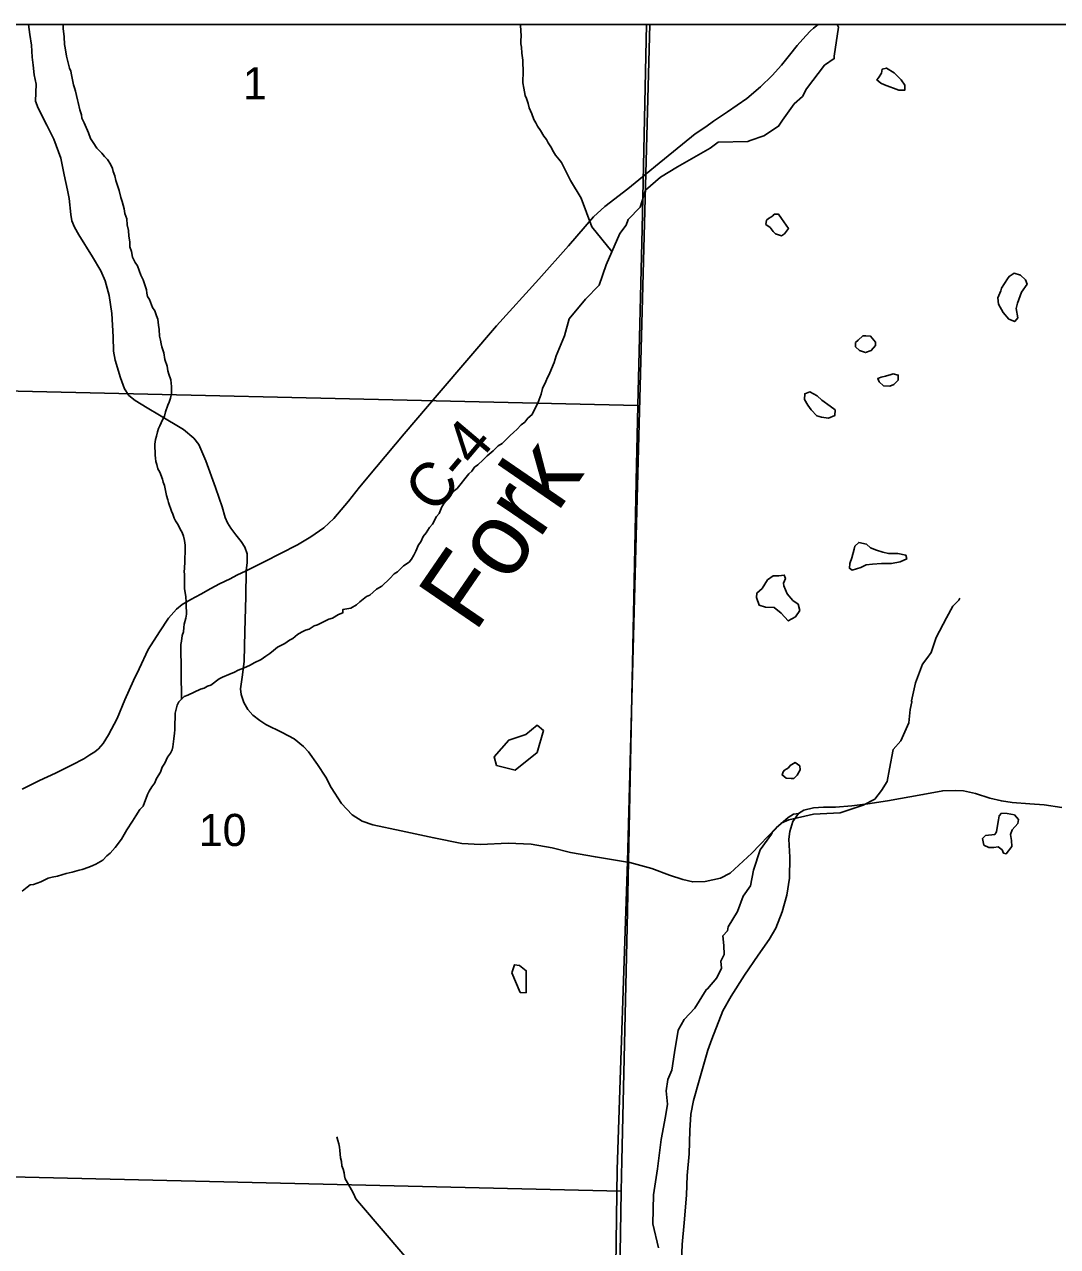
# Model space of a CAD drawing. Extents: x 0 to 34, y 0 to 22.
# Drawn here: x 6.316 to 7.661, y 19.309 to 20.9 of the extents above; entities that cross this region are included whole.
import ezdxf

# ---------------------------------------------------------------- set-up
doc = ezdxf.new("R2010")
doc.units = 0
for name, color, linetype in [('GM_X_Corporation', 7, 'Continuous'), ('GM_X_County_Road', 7, 'Continuous'), ('GM_X_County_Road_Text', 7, 'Continuous'), ('GM_X_Minor_Lake', 7, 'Continuous'), ('GM_X_Minor_River', 7, 'Continuous'), ('GM_X_Minor_River_Text', 7, 'Continuous'), ('GM_X_Section_Text', 7, 'Continuous'), ('GM_X_Township_Road', 7, 'Continuous')]:
    doc.layers.add(name, color=color, linetype=linetype)

msp = doc.modelspace()

# ---------------------------------------------------------------- linework, layer by layer
at = {"layer": 'GM_X_Corporation'}
for points in [[(4.9914, 16.3477), (5.6931, 16.3352), (5.9938, 16.3204), (6.9309, 16.303), (7.0302, 16.2995), (7.0491, 16.2993), (8.0233, 16.275), (8.785, 16.2515), (8.9, 16.2485), (8.9, 20.9), (2.1, 20.9)], [(4.9914, 16.3477), (5.6931, 16.3352), (5.9938, 16.3204), (6.9309, 16.303), (7.0302, 16.2995), (7.0306, 16.367), (7.0337, 16.3927), (7.0334, 16.423), (7.0339, 16.4517), (7.0342, 16.5147), (7.0361, 16.5712), (7.0442, 17.0463), (7.0729, 18.3402), (7.0876, 19.4092), (7.1008, 19.81), (7.1249, 20.7061), (7.1302, 20.9), (2.2795, 20.9)]]:
    msp.add_lwpolyline(points, dxfattribs=at)
for points in [[(7.1255, 20.9), (6.1094, 20.9), (6.1008, 20.4274), (7.1142, 20.404), (7.1198, 20.6337)], [(8.9, 16.2485), (8.9, 20.9), (7.1302, 20.9), (7.1249, 20.7061), (7.1008, 19.81), (7.0876, 19.4092), (7.0729, 18.3402), (7.0442, 17.0463), (7.0361, 16.5712), (7.0342, 16.5147), (7.0339, 16.4517), (7.0334, 16.423), (7.0337, 16.3927), (7.0306, 16.367), (7.0302, 16.2995), (7.0491, 16.2993), (8.0233, 16.275), (8.785, 16.2515)], [(6.1008, 20.4274), (7.1142, 20.404), (7.1126, 20.3262), (7.1064, 20.0249), (7.1003, 19.7246), (7.0936, 19.421), (7.0925, 19.3811), (6.0762, 19.405)], [(6.0762, 19.405), (7.0925, 19.3811), (7.0882, 19.1112), (7.0832, 18.8066), (7.0725, 18.3472), (6.0547, 18.3798)]]:
    msp.add_lwpolyline(points, close=True, dxfattribs=at)
at = {"layer": 'GM_X_County_Road'}
for points in [[(7.3492, 20.9), (7.349, 20.8998), (7.343, 20.8953), (7.3391, 20.8917), (7.3329, 20.8852), (7.3218, 20.8724), (7.3117, 20.8602), (7.3014, 20.847), (7.2891, 20.8335), (7.2742, 20.8186), (7.2564, 20.8035), (7.2311, 20.7863), (7.2127, 20.7739), (7.2028, 20.7667), (7.1891, 20.7576), (7.1726, 20.7443), (7.1422, 20.7195)], [(7.1422, 20.7195), (7.1251, 20.7055), (7.1012, 20.6859), (7.0714, 20.6629), (7.0567, 20.6496), (7.024, 20.6119), (6.9853, 20.5684), (6.9305, 20.5076), (6.8556, 20.4204), (6.8101, 20.3668), (6.7741, 20.324), (6.7522, 20.2976), (6.7376, 20.2795), (6.7188, 20.2569), (6.7056, 20.2444), (6.6888, 20.2327), (6.6714, 20.2223), (6.6494, 20.211), (6.6288, 20.2008), (6.6048, 20.1888)], [(6.6048, 20.1888), (6.5923, 20.1829), (6.5837, 20.1783), (6.5699, 20.1716), (6.5588, 20.1654), (6.5456, 20.1584), (6.5327, 20.1514), (6.5214, 20.145), (6.5139, 20.1385), (6.5035, 20.1269), (6.4917, 20.1092), (6.4772, 20.0861), (6.4652, 20.0612), (6.4581, 20.0458), (6.4468, 20.0206), (6.4366, 19.9964), (6.4255, 19.9751), (6.4187, 19.9637), (6.4124, 19.9569), (6.4078, 19.9529), (6.4013, 19.949), (6.3933, 19.9438), (6.3781, 19.9361), (6.3564, 19.9254), (6.3355, 19.9157), (6.3131, 19.9044)]]:
    msp.add_lwpolyline(points, dxfattribs=at)
at = {"layer": 'GM_X_Minor_Lake'}
for p, q in [((7.4315, 20.8364), (7.4277, 20.8307)), ((7.29, 20.6506), (7.2873, 20.6491)), ((7.5957, 20.569), (7.5877, 20.5565)), ((7.4072, 20.4944), (7.4011, 20.4891)), ((7.4441, 20.4443), (7.4365, 20.442)), ((7.3646, 20.4032), (7.354, 20.4108)), ((7.3959, 20.2169), (7.3928, 20.2056)), ((7.2831, 20.1767), (7.2762, 20.1657)), ((7.3104, 19.9321), (7.3081, 19.9309)), ((7.6044, 19.8709), (7.595, 19.8728))]:
    msp.add_line(p, q, dxfattribs=at)
for points in [[(7.4277, 20.8307), (7.4255, 20.8277), (7.4307, 20.8235), (7.4353, 20.8212), (7.4542, 20.8143), (7.4617, 20.8143), (7.4617, 20.8211), (7.4569, 20.828), (7.4478, 20.8371), (7.438, 20.8432), (7.4323, 20.8417), (7.4315, 20.8364)], [(7.2873, 20.6491), (7.2843, 20.6472), (7.2817, 20.645), (7.2809, 20.6396), (7.2865, 20.6355), (7.2907, 20.6305), (7.2937, 20.6275), (7.3013, 20.6248), (7.3054, 20.6274), (7.3104, 20.6342), (7.3013, 20.6475), (7.2976, 20.6529), (7.2919, 20.6529), (7.29, 20.6506)], [(7.5877, 20.5565), (7.5866, 20.5531), (7.5828, 20.544), (7.5839, 20.5356), (7.5899, 20.525), (7.5974, 20.5162), (7.605, 20.5132), (7.6088, 20.5181), (7.6066, 20.5302), (7.6085, 20.5371), (7.6138, 20.5515), (7.621, 20.5617), (7.6191, 20.5674), (7.6123, 20.5735), (7.604, 20.5761), (7.5976, 20.572), (7.5957, 20.569)], [(7.4011, 20.4891), (7.3977, 20.4857), (7.3977, 20.4801), (7.403, 20.4755), (7.4105, 20.4728), (7.4181, 20.4754), (7.4238, 20.4819), (7.4238, 20.4864), (7.4174, 20.494), (7.411, 20.4944), (7.4072, 20.4944)], [(7.4365, 20.442), (7.4309, 20.4409), (7.4267, 20.439), (7.4286, 20.4345), (7.4342, 20.4295), (7.4422, 20.4291), (7.4475, 20.4314), (7.4532, 20.437), (7.4532, 20.4435), (7.4468, 20.445), (7.4441, 20.4443)], [(7.354, 20.4108), (7.3476, 20.4165), (7.3382, 20.4215), (7.3317, 20.4192), (7.3313, 20.4116), (7.3355, 20.4044), (7.34, 20.3983), (7.3475, 20.3903), (7.3536, 20.3888), (7.3627, 20.3876), (7.3706, 20.3907), (7.371, 20.3982), (7.3646, 20.4032)], [(7.3928, 20.2056), (7.3901, 20.198), (7.3897, 20.1919), (7.3935, 20.1896), (7.4045, 20.193), (7.4117, 20.1964), (7.4196, 20.1975), (7.4317, 20.1982), (7.4446, 20.1982), (7.4559, 20.2004), (7.4643, 20.2042), (7.4631, 20.2091), (7.4529, 20.2111), (7.4408, 20.2111), (7.4333, 20.213), (7.425, 20.2157), (7.4174, 20.2184), (7.4118, 20.2233), (7.4019, 20.2256), (7.397, 20.2207), (7.3959, 20.2169)], [(7.2762, 20.1657), (7.2694, 20.1597), (7.269, 20.154), (7.2724, 20.1437), (7.2807, 20.1414), (7.2917, 20.141), (7.3007, 20.1334), (7.3101, 20.1235), (7.3196, 20.1288), (7.3253, 20.1368), (7.3231, 20.1451), (7.3159, 20.15), (7.3087, 20.1588), (7.3046, 20.169), (7.3038, 20.1725), (7.3065, 20.1785), (7.305, 20.1831), (7.2978, 20.1823), (7.2906, 20.182), (7.2831, 20.1767)], [(6.9834, 19.9878), (6.9687, 19.9756), (6.9463, 19.9683), (6.9274, 19.9463), (6.9305, 19.9353)], [(6.9305, 19.9353), (6.9548, 19.9293), (6.9835, 19.9521), (6.9918, 19.9806), (6.9834, 19.9878)], [(7.3081, 19.9309), (7.3051, 19.929), (7.3036, 19.9268), (7.3021, 19.923), (7.3073, 19.9188), (7.3141, 19.9184), (7.3175, 19.9184), (7.3217, 19.9225), (7.3255, 19.9294), (7.3252, 19.9347), (7.3191, 19.9389), (7.3127, 19.9351), (7.3104, 19.9321)], [(7.595, 19.8728), (7.5878, 19.8729), (7.5848, 19.8695), (7.5836, 19.8645), (7.5825, 19.8569), (7.5813, 19.849), (7.579, 19.8452), (7.5669, 19.8441), (7.5631, 19.8403), (7.5646, 19.8316), (7.571, 19.8282), (7.5778, 19.8285), (7.5835, 19.8293), (7.5884, 19.8255), (7.5903, 19.8209), (7.5937, 19.8201), (7.6013, 19.8296), (7.6006, 19.8376), (7.5994, 19.8455), (7.6014, 19.8516), (7.6089, 19.8595), (7.6097, 19.8648), (7.6044, 19.8709)], [(6.9613, 19.6398), (6.9689, 19.6394), (6.9692, 19.6679), (6.9604, 19.6747), (6.954, 19.6758), (6.9502, 19.6652)], [(6.9502, 19.6652), (6.9613, 19.6398)]]:
    msp.add_lwpolyline(points, dxfattribs=at)
at = {"layer": 'GM_X_Minor_River'}
for points in [[(6.4201, 20.7281), (6.4166, 20.7322), (6.4102, 20.7387), (6.4056, 20.7463), (6.4018, 20.7516), (6.3995, 20.7588), (6.3938, 20.772), (6.3907, 20.7781), (6.3904, 20.7823), (6.3881, 20.7887), (6.3861, 20.7982), (6.385, 20.802), (6.3823, 20.813), (6.3812, 20.8176), (6.38, 20.8213), (6.3773, 20.8342), (6.3762, 20.8392), (6.3746, 20.843), (6.3708, 20.8585), (6.3689, 20.8695), (6.3681, 20.8737), (6.3677, 20.8839), (6.3665, 20.8946), (6.3665, 20.9)], [(6.9616, 20.9), (6.9618, 20.8984), (6.9622, 20.8927), (6.9626, 20.8844), (6.9623, 20.8794), (6.9623, 20.8749), (6.9631, 20.8703), (6.9635, 20.8624), (6.9646, 20.8536), (6.9646, 20.8491), (6.965, 20.8411), (6.9651, 20.8358), (6.9647, 20.8278), (6.9647, 20.824), (6.9659, 20.8172), (6.9678, 20.8073), (6.9693, 20.8036), (6.9716, 20.7971), (6.9728, 20.7914), (6.9762, 20.7838), (6.9792, 20.7763), (6.9815, 20.7717), (6.9838, 20.7675), (6.9876, 20.7619), (6.9922, 20.7547), (6.9956, 20.7501), (6.9975, 20.7459), (7.001, 20.7406), (7.0044, 20.7342), (7.007, 20.73), (7.0116, 20.7247), (7.015, 20.7202)], [(7.0188, 20.4944), (7.025, 20.5167), (7.0462, 20.5425), (7.064, 20.5607), (7.0731, 20.5872), (7.091, 20.6277), (7.099, 20.6387), (7.102, 20.6462), (7.1176, 20.6621), (7.1245, 20.6841), (7.1438, 20.7011), (7.1658, 20.7147), (7.2086, 20.7388), (7.2188, 20.7468), (7.2574, 20.7478), (7.2604, 20.7489), (7.2782, 20.7549), (7.2975, 20.7674), (7.3028, 20.7753), (7.318, 20.7965), (7.3286, 20.806), (7.3339, 20.8162), (7.3574, 20.8468), (7.37, 20.8555), (7.37, 20.8585), (7.3757, 20.8964), (7.374, 20.9)], [(6.5203, 20.0212), (6.5197, 20.0927), (6.5204, 20.0972), (6.5215, 20.1045), (6.523, 20.109), (6.5234, 20.1147), (6.5241, 20.1193), (6.526, 20.1272), (6.5271, 20.1322), (6.5271, 20.136), (6.5263, 20.1409), (6.5263, 20.1473), (6.5259, 20.1553), (6.5244, 20.1652), (6.5243, 20.1838), (6.5239, 20.1876), (6.5243, 20.1917), (6.5247, 20.2008), (6.5246, 20.2069), (6.525, 20.2111), (6.525, 20.2221), (6.5242, 20.2282), (6.523, 20.2338), (6.5211, 20.2384), (6.5185, 20.2429), (6.5162, 20.2486), (6.5128, 20.2536), (6.5109, 20.2573), (6.5093, 20.2623), (6.5074, 20.2661), (6.5036, 20.2774), (6.5028, 20.2812), (6.5009, 20.2869), (6.4982, 20.2998), (6.4967, 20.304), (6.4955, 20.3078), (6.4921, 20.3169), (6.4898, 20.3214), (6.4883, 20.3271), (6.4871, 20.3309), (6.4864, 20.3355), (6.486, 20.3393), (6.4859, 20.3537), (6.4867, 20.3598), (6.4878, 20.3639), (6.4893, 20.3696), (6.4904, 20.3738), (6.4923, 20.3776), (6.4957, 20.3852), (6.4983, 20.3898), (6.4995, 20.3958), (6.5028, 20.4042), (6.5044, 20.408), (6.5062, 20.4133), (6.5074, 20.4197), (6.5073, 20.4285), (6.5065, 20.4372), (6.5039, 20.4448), (6.5027, 20.449), (6.5019, 20.455), (6.4989, 20.4637), (6.4973, 20.4725), (6.4947, 20.4804), (6.4939, 20.4842), (6.4931, 20.4888), (6.492, 20.4941), (6.4912, 20.5028), (6.4904, 20.5085), (6.4896, 20.5161), (6.4877, 20.5206), (6.4858, 20.5271), (6.4828, 20.5313), (6.4786, 20.5419), (6.4763, 20.5457), (6.4755, 20.5502), (6.4748, 20.5544), (6.4705, 20.5677), (6.4675, 20.5737), (6.4633, 20.5859), (6.4603, 20.59), (6.4568, 20.5972), (6.4553, 20.6044), (6.4534, 20.6105), (6.453, 20.617), (6.4518, 20.6242), (6.4514, 20.6318), (6.4499, 20.6393), (6.4491, 20.6469), (6.4468, 20.6538), (6.4457, 20.6598), (6.4434, 20.6693), (6.4414, 20.6746), (6.4391, 20.6837), (6.438, 20.6879), (6.4349, 20.697), (6.4338, 20.7031), (6.4315, 20.7084), (6.4307, 20.7125), (6.4281, 20.7182), (6.4243, 20.7243), (6.4201, 20.7281)], [(7.0807, 20.6042), (7.0544, 20.6365), (7.0405, 20.6737), (7.0269, 20.6969), (7.015, 20.7202)], [(7.0188, 20.4944), (7.0082, 20.4686), (7.0067, 20.464), (7.0055, 20.4598), (7.0022, 20.4515), (6.9988, 20.4443), (6.9969, 20.4405), (6.9946, 20.4352), (6.9901, 20.426), (6.9886, 20.4188), (6.986, 20.4116), (6.9841, 20.4067), (6.9815, 20.4021), (6.9769, 20.3922), (6.9713, 20.3873), (6.9671, 20.3823), (6.9626, 20.3789), (6.9569, 20.3728), (6.9528, 20.369), (6.9478, 20.3645), (6.9376, 20.3546), (6.9327, 20.3515), (6.9259, 20.3447), (6.9184, 20.3382), (6.9127, 20.3329), (6.9063, 20.3268), (6.9017, 20.3234), (6.8983, 20.3185), (6.8942, 20.315), (6.8893, 20.3082), (6.8844, 20.3025), (6.8791, 20.296), (6.8742, 20.2919), (6.8692, 20.2846), (6.8655, 20.2808), (6.8621, 20.2767), (6.8594, 20.2721), (6.8557, 20.2634), (6.8523, 20.2592), (6.847, 20.2493), (6.8432, 20.2451), (6.8387, 20.2383), (6.8349, 20.2333), (6.8319, 20.2265), (6.8289, 20.2223), (6.8255, 20.2143), (6.8229, 20.209), (6.8198, 20.2037), (6.8168, 20.1999), (6.8093, 20.195), (6.8017, 20.1874), (6.7972, 20.1847), (6.7915, 20.1786), (6.7813, 20.1687), (6.7741, 20.1649), (6.7654, 20.1569), (6.7612, 20.155), (6.7567, 20.1516), (6.7525, 20.1482), (6.7484, 20.1444), (6.7408, 20.1398), (6.7306, 20.1383), (6.7306, 20.1341), (6.7249, 20.1318), (6.717, 20.1272), (6.7121, 20.1257), (6.706, 20.1227), (6.6973, 20.1181), (6.6931, 20.1169), (6.6867, 20.1128), (6.6818, 20.1112), (6.6765, 20.1086), (6.6716, 20.1059), (6.6652, 20.1006), (6.661, 20.0983), (6.6549, 20.0941), (6.6455, 20.0891), (6.6402, 20.085), (6.6353, 20.0812), (6.6304, 20.0777), (6.6243, 20.0732), (6.6152, 20.069), (6.6099, 20.0656), (6.6012, 20.0621), (6.5944, 20.0594), (6.5895, 20.0568), (6.5819, 20.0537), (6.574, 20.0503), (6.5694, 20.048), (6.5585, 20.0396), (6.5543, 20.0385), (6.5501, 20.0358), (6.5452, 20.0347), (6.5369, 20.0305), (6.5286, 20.0267), (6.524, 20.0248), (6.5168, 20.0179), (6.515, 20.0138), (6.5135, 20.0084), (6.5123, 20.0031), (6.512, 19.9982)], [(7.1412, 19.3071), (7.1338, 19.3385), (7.1346, 19.3761), (7.14, 19.4102), (7.1446, 19.4481), (7.1504, 19.478), (7.1531, 19.4943), (7.1512, 19.5117), (7.1532, 19.5265), (7.1585, 19.5386), (7.1619, 19.5613), (7.1669, 19.5905), (7.1745, 19.6045), (7.1886, 19.6193), (7.2034, 19.6431), (7.2049, 19.6442), (7.217, 19.6586), (7.2231, 19.6711), (7.2224, 19.6802), (7.2269, 19.6893), (7.2262, 19.7007), (7.2251, 19.7132), (7.2312, 19.72), (7.232, 19.7253), (7.2441, 19.745), (7.2513, 19.765), (7.2608, 19.7783), (7.265, 19.7987), (7.2738, 19.8253), (7.2882, 19.8457), (7.289, 19.848), (7.3008, 19.8601), (7.311, 19.8646), (7.3428, 19.8717), (7.3779, 19.8735), (7.4075, 19.8836), (7.423, 19.8915), (7.4313, 19.9025), (7.4389, 19.9142), (7.442, 19.9309), (7.4466, 19.9559), (7.4568, 19.9673), (7.4671, 19.9907), (7.4687, 20.0082), (7.471, 20.018), (7.4706, 20.0195), (7.4759, 20.043), (7.4847, 20.0673), (7.4904, 20.0745), (7.4961, 20.0824), (7.5026, 20.1017), (7.5159, 20.1275), (7.5242, 20.1426), (7.5322, 20.1506), (7.5333, 20.1532)], [(6.512, 19.9982), (6.5116, 19.9891), (6.5116, 19.9815), (6.5113, 19.9773), (6.5105, 19.9701), (6.5091, 19.9595), (6.5083, 19.9557), (6.5061, 19.9511), (6.5023, 19.9462), (6.4989, 19.9382), (6.4951, 19.9329), (6.4932, 19.9264), (6.4902, 19.9219), (6.4876, 19.9173), (6.4857, 19.9128), (6.4819, 19.9074), (6.4785, 19.9018), (6.4763, 19.8972), (6.4706, 19.8824), (6.4661, 19.8778), (6.4612, 19.8698), (6.4567, 19.8626), (6.4491, 19.8516), (6.4423, 19.8391), (6.434, 19.8284), (6.4276, 19.8212), (6.4231, 19.8174), (6.4182, 19.8121), (6.4091, 19.8068), (6.4049, 19.8049), (6.4, 19.8026), (6.3913, 19.7999), (6.3871, 19.7991), (6.378, 19.7961), (6.3705, 19.7945), (6.3591, 19.7911), (6.3523, 19.7899), (6.347, 19.7884), (6.3417, 19.7858), (6.3375, 19.7835), (6.3277, 19.7804), (6.3235, 19.7796), (6.3194, 19.7766), (6.3129, 19.7717)], [(6.8111, 19.2965), (6.7522, 19.3655), (6.7472, 19.3708), (6.7442, 19.378), (6.7415, 19.3829), (6.7377, 19.3897), (6.7335, 19.3969), (6.7324, 19.4011), (6.732, 19.4049), (6.7308, 19.4098), (6.7293, 19.414), (6.7285, 19.4197), (6.7274, 19.4242), (6.7266, 19.4337), (6.7262, 19.4382), (6.725, 19.4428), (6.7239, 19.447), (6.7227, 19.4519)]]:
    msp.add_lwpolyline(points, dxfattribs=at)
at = {"layer": 'GM_X_Township_Road'}
for points in [[(7.1038, 19.8087), (7.101, 19.8094), (7.0591, 19.8162), (7.0267, 19.8219), (7.0027, 19.828), (6.9755, 19.8328), (6.9456, 19.8342), (6.9098, 19.8321), (6.8855, 19.8334), (6.849, 19.8411), (6.8064, 19.85), (6.7693, 19.8577), (6.7557, 19.8629), (6.7425, 19.8711), (6.7285, 19.8856), (6.7153, 19.9064), (6.7083, 19.9198), (6.6974, 19.9365), (6.6857, 19.9529), (6.6791, 19.9597), (6.6669, 19.9699), (6.6514, 19.978), (6.6301, 19.9887), (6.6224, 19.9937), (6.6134, 20.0005), (6.6066, 20.0082), (6.6016, 20.017), (6.5982, 20.0274), (6.5971, 20.0351), (6.6, 20.0533), (6.6018, 20.0712), (6.6027, 20.1097), (6.6043, 20.1552), (6.6048, 20.1888), (6.6061, 20.1994), (6.6057, 20.2108), (6.6029, 20.2194), (6.5982, 20.2266), (6.5912, 20.2357), (6.5846, 20.2443), (6.5801, 20.2509), (6.5773, 20.2579), (6.5732, 20.2718), (6.5693, 20.2834), (6.5645, 20.2971), (6.552, 20.3319), (6.5429, 20.3531), (6.5364, 20.3615), (6.5229, 20.3728), (6.4917, 20.3913), (6.4756, 20.4007), (6.4602, 20.4105), (6.4518, 20.417), (6.4463, 20.4254), (6.441, 20.4401), (6.434, 20.4629), (6.4321, 20.4744), (6.4314, 20.4934), (6.4299, 20.5237), (6.4261, 20.547), (6.4213, 20.5663), (6.4155, 20.5792), (6.4047, 20.5973), (6.3869, 20.6259), (6.3812, 20.6362), (6.3778, 20.6441), (6.3763, 20.6525), (6.3742, 20.6732), (6.372, 20.6842), (6.3679, 20.7044), (6.3634, 20.7258), (6.3542, 20.7508), (6.3451, 20.7688), (6.3341, 20.791), (6.3304, 20.8001), (6.3312, 20.8222), (6.3288, 20.8345), (6.3276, 20.847), (6.3261, 20.8575), (6.3252, 20.8732), (6.323, 20.8871), (6.3213, 20.9)], [(7.6664, 19.8807), (7.6433, 19.884), (7.6245, 19.8854), (7.6017, 19.8872), (7.5875, 19.8891), (7.5725, 19.8926), (7.5538, 19.8985), (7.5384, 19.902), (7.5283, 19.9025), (7.5112, 19.9023), (7.4854, 19.8974), (7.4393, 19.8892), (7.4136, 19.8853), (7.3927, 19.8826), (7.3716, 19.881), (7.3558, 19.881), (7.343, 19.88), (7.3304, 19.8769), (7.3236, 19.8726), (7.317, 19.872), (7.31, 19.8676), (7.2943, 19.8539), (7.2628, 19.8212), (7.2345, 19.7949), (7.2221, 19.7886), (7.2021, 19.7843), (7.1858, 19.7836), (7.1731, 19.7868), (7.1557, 19.7926), (7.1328, 19.801), (7.1038, 19.8087)], [(7.1746, 19.3396), (7.1779, 19.3757), (7.1784, 19.4015), (7.1813, 19.4294), (7.1822, 19.46), (7.1835, 19.4813), (7.1867, 19.4992), (7.194, 19.5252), (7.2055, 19.5644), (7.2107, 19.5787), (7.2249, 19.6156), (7.2359, 19.6349), (7.2533, 19.6621), (7.2708, 19.6882), (7.2853, 19.7086), (7.2939, 19.7235), (7.3021, 19.7448), (7.3082, 19.7664), (7.3118, 19.7883), (7.3123, 19.8158), (7.3111, 19.8393), (7.3123, 19.8491), (7.3161, 19.8622), (7.3236, 19.8726)], [(7.1706, 19.2798), (7.172, 19.3115), (7.1746, 19.3396)]]:
    msp.add_lwpolyline(points, dxfattribs=at)

# ---------------------------------------------------------------- texts
at = {"layer": 'GM_X_County_Road_Text'}
msp.add_text('C-4', height=0.05682, rotation=49.8451, dxfattribs=at).set_placement((6.85, 20.2611))
at = {"layer": 'GM_X_Minor_River_Text'}
msp.add_text('Fork', height=0.09469, rotation=55.5658, dxfattribs=at).set_placement((6.9021, 20.1067))
at = {"layer": 'GM_X_Section_Text'}
for s, height, p in [('1', 0.0419, (6.6004, 20.8024)), ('10', 0.04186, (6.5429, 19.8303))]:
    msp.add_text(s, height=height, rotation=0, dxfattribs=at).set_placement(p)

doc.saveas('drawing.dxf')
